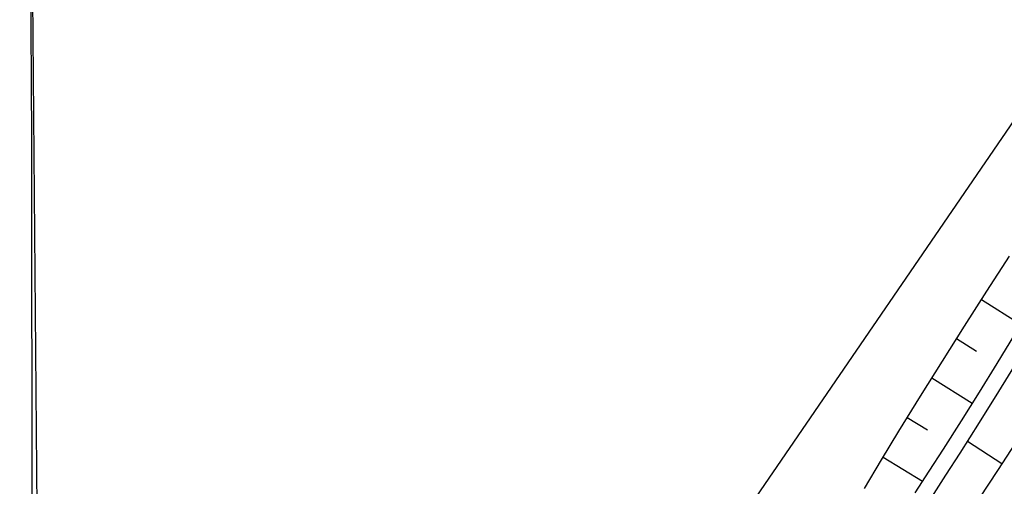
# Model space of a CAD drawing. Extents: x 510526 to 513920, y 467229 to 478797.
# Tile 424 of 467: x 512744 to 512808, y 477022 to 477052. Entities that reach past the tile are written whole.
import ezdxf

# ---------------------------------------------------------------- set-up
doc = ezdxf.new("R2010")
doc.units = 0
doc.header["$LTSCALE"] = 10
doc.header["$MEASUREMENT"] = 0
doc.linetypes.add('LT00', pattern=[0])
for name, color, linetype in [('DFK_AB_L', 21, 'LT00'), ('DFK_KATASTER', 250, 'LT00'), ('V88_AFBR_BAB', 250, 'LT00'), ('V88_BOESCH', 250, 'LT00'), ('V88_BOSCHUNG', 250, 'LT00')]:
    doc.layers.add(name, color=color, linetype=linetype)

msp = doc.modelspace()

# ---------------------------------------------------------------- linework, layer by layer
at = {"layer": 'DFK_AB_L'}
msp.add_line((512811.086, 477049.561), (512769.924, 476989.479), dxfattribs=at)
at = {"layer": 'DFK_KATASTER'}
msp.add_line((512743.826, 477150.46), (512745.064, 477005.62), dxfattribs=at)
at = {"layer": 'V88_AFBR_BAB'}
msp.add_lwpolyline([(512744.518, 477054.881), (512744.546, 477051.273), (512744.566, 477047.666), (512744.58, 477044.058), (512744.588, 477040.451), (512744.594, 477036.843), (512744.598, 477033.023), (512744.603, 477029.203), (512744.61, 477025.382), (512744.62, 477021.562), (512744.637, 477017.742), (512744.661, 477013.922), (512744.692, 477010.336), (512744.73, 477006.75), (512744.773, 477003.163), (512744.82, 476999.577), (512744.868, 476995.991)], dxfattribs=at)
at = {"layer": 'V88_BOESCH'}
for points in [[(512798.46, 477021.428), (512799.565, 477023.284), (512800.685, 477025.133), (512802.086, 477027.408), (512803.504, 477029.675), (512804.936, 477031.937), (512806.38, 477034.193), (512807.833, 477036.446)], [(512808.163, 477031.395), (512807.026, 477029.524), (512805.879, 477027.661), (512804.721, 477025.808), (512803.548, 477023.966), (512802.633, 477022.554), (512801.712, 477021.147)], [(512802.818, 477020.88), (512803.735, 477022.296), (512804.647, 477023.716), (512805.91, 477025.708), (512807.161, 477027.71), (512808.403, 477029.72)], [(512808.843, 477025.313), (512807.067, 477022.607), (512805.903, 477020.832)]]:
    msp.add_lwpolyline(points, dxfattribs=at)
at = {"layer": 'V88_BOSCHUNG'}
for p, q in [((512806.038, 477033.66), (512808.557, 477032.049)), ((512804.42, 477031.125), (512805.712, 477030.308)), ((512802.817, 477028.58), (512805.433, 477026.944)), ((512801.231, 477026.024), (512802.533, 477025.219)), ((512807.347, 477023.034), (512805.134, 477024.481)), ((512799.664, 477023.448), (512802.212, 477021.91))]:
    msp.add_line(p, q, dxfattribs=at)

doc.saveas('drawing.dxf')
